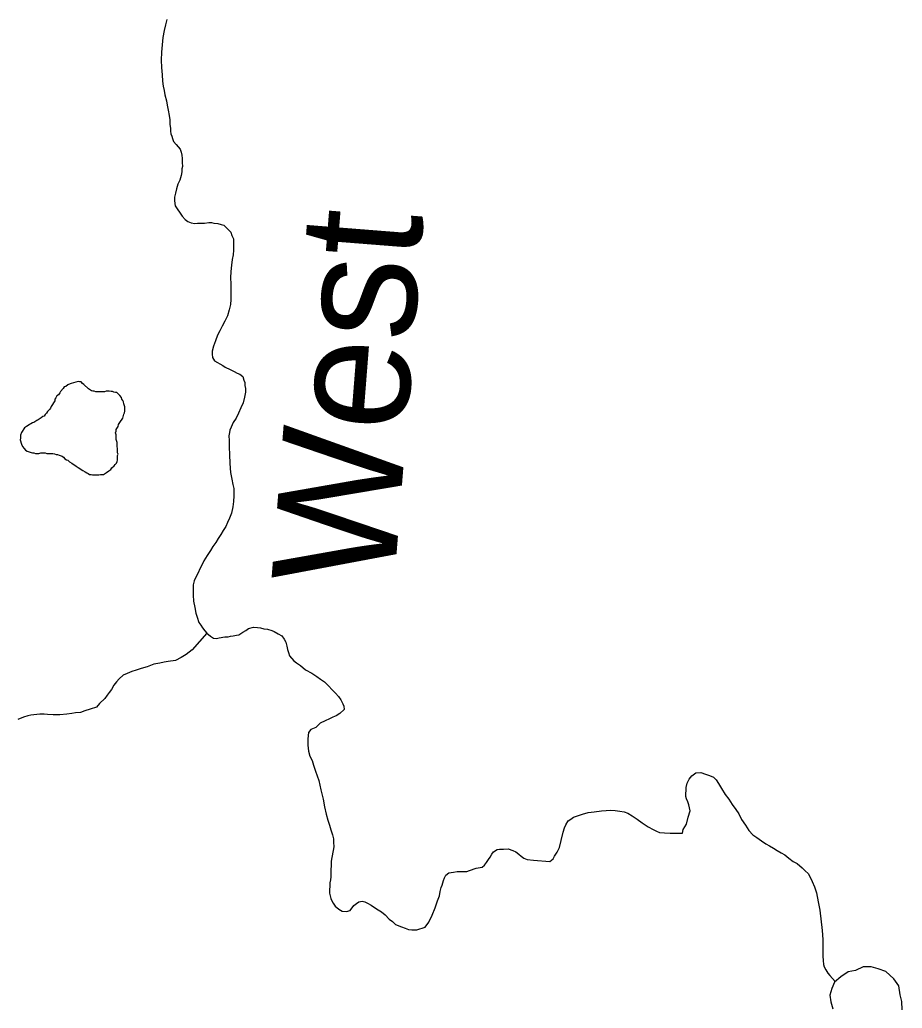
# Model space of a CAD drawing. Extents: x 103424 to 290657, y 38711 to 110967.
# Drawn here: x 153198 to 156819, y 72783 to 76839 of the extents above; entities that cross this region are included whole.
import ezdxf

# ---------------------------------------------------------------- set-up
doc = ezdxf.new("R2010")
doc.units = 0
for name, color, linetype in [('GM_X_Minor_Lake', 7, 'Continuous'), ('GM_X_Minor_River', 7, 'Continuous'), ('GM_X_Minor_River_Text', 7, 'Continuous')]:
    doc.layers.add(name, color=color, linetype=linetype)

msp = doc.modelspace()

# ---------------------------------------------------------------- linework, layer by layer
at = {"layer": 'GM_X_Minor_Lake'}
for points in [[(153205.7, 75146), (153201.7, 75133.9), (153201.7, 75121.8), (153199.7, 75115.8), (153205.8, 75097.6), (153209.9, 75087.5), (153216, 75079.4), (153222, 75073.4), (153228.1, 75069.4), (153236.2, 75065.4), (153244.3, 75063.4), (153250.3, 75061.4), (153256.4, 75061.4), (153262.4, 75059.4), (153276.6, 75059.5), (153284.6, 75061.5), (153302.8, 75061.6), (153308.9, 75059.6), (153314.9, 75059.6), (153333.1, 75059.7), (153341.2, 75057.7), (153347.2, 75055.7), (153353.3, 75055.7), (153359.3, 75051.7), (153371.5, 75047.7), (153377.5, 75043.7), (153383.6, 75037.6), (153389.7, 75033.6), (153395.7, 75031.6), (153401.8, 75025.6), (153411.9, 75019.5), (153430.1, 75007.5), (153438.2, 75001.5), (153456.4, 74989.4), (153466.5, 74983.4), (153472.6, 74979.4), (153478.6, 74977.4), (153484.7, 74973.3), (153490.7, 74973.4), (153496.8, 74971.4), (153502.9, 74971.4), (153508.9, 74971.4), (153523, 74971.4), (153529.1, 74973.5), (153541.2, 74973.5), (153553.3, 74981.6), (153563.4, 74987.7), (153571.4, 74993.8), (153575.4, 74999.9), (153585.5, 75008), (153589.5, 75014.1), (153595.6, 75020.2), (153597.6, 75026.2), (153599.6, 75032.3), (153599.5, 75050.5), (153601.5, 75056.5), (153599.5, 75062.6), (153599.5, 75080.8), (153597.4, 75086.8), (153597.4, 75105), (153593.3, 75117.1), (153593.3, 75123.1), (153593.2, 75135.3), (153591.2, 75143.3), (153593.2, 75151.4), (153593.2, 75157.5), (153601.2, 75169.6), (153603.2, 75177.7), (153609.3, 75185.8), (153621.3, 75204), (153625.3, 75220.2), (153627.3, 75226.3), (153629.3, 75232.3), (153629.3, 75250.5), (153625.2, 75262.6), (153623.2, 75270.7), (153621.1, 75276.7), (153617.1, 75282.8), (153615, 75288.8), (153609, 75296.9), (153596.8, 75308.9), (153590.8, 75308.9), (153584.7, 75310.9), (153578.7, 75312.9), (153572.6, 75312.9), (153564.5, 75314.9), (153552.4, 75314.8), (153546.4, 75312.8), (153510, 75312.7), (153504, 75314.7), (153497.9, 75314.7), (153491.9, 75316.7), (153479.7, 75324.7), (153461.5, 75342.8), (153455.4, 75346.8), (153449.4, 75352.9), (153443.3, 75352.9), (153437.3, 75354.8), (153419.1, 75348.7), (153409, 75346.7), (153398.5, 75341.8)], [(153398.5, 75341.8), (153394.9, 75340.6), (153386.9, 75334.5), (153380.8, 75332.4), (153376.8, 75326.4), (153364.7, 75314.2), (153362.7, 75308.2), (153356.7, 75300), (153350.6, 75296), (153346.6, 75287.9), (153342.6, 75281.8), (153342.6, 75275.8), (153326.5, 75251.5), (153324.5, 75245.4), (153320.5, 75239.3), (153312.5, 75231.2), (153308.4, 75225.2), (153302.4, 75219.1), (153298.4, 75213), (153292.3, 75211), (153286.3, 75204.9), (153274.2, 75196.8), (153268.1, 75194.7), (153256.1, 75186.6), (153250, 75184.6), (153244, 75180.5), (153237.9, 75178.5), (153231.9, 75174.4), (153225.8, 75170.4), (153217.8, 75164.3), (153205.7, 75146)], [(156819.1, 72776.2), (156817, 72810.5), (156810.8, 72838.7), (156804.6, 72875), (156784.4, 72903.1), (156752, 72933.2), (156719.7, 72945.2), (156691.5, 72953.1), (156659.2, 72952.9), (156627, 72938.6), (156596.8, 72932.4), (156566.7, 72912), (156540.6, 72889.7), (156530.6, 72863.4), (156522.6, 72837.1), (156526.8, 72808.9), (156534.9, 72780.7)]]:
    msp.add_lwpolyline(points, dxfattribs=at)
at = {"layer": 'GM_X_Minor_River'}
for points in [[(153802, 76839.7), (153796.4, 76817.4), (153790.7, 76795.1), (153785.2, 76766.7), (153781.7, 76736.3), (153780.2, 76706), (153778.8, 76673.6), (153779.3, 76643.3), (153781.9, 76613.1), (153784.4, 76586.9), (153786.8, 76566.7), (153791.1, 76548.6), (153793.5, 76530.5), (153799.9, 76506.3), (153802.3, 76488.2), (153806.7, 76468.1), (153811.1, 76445.9), (153813.4, 76427.8), (153813.8, 76409.6), (153816.1, 76393.5), (153816.3, 76381.4), (153818.5, 76371.3), (153822.7, 76361.3), (153824.9, 76351.2), (153829.2, 76339.2), (153839.5, 76327.3), (153847.7, 76317.3), (153856, 76307.3), (153860.2, 76295.3), (153862.5, 76283.2), (153864.7, 76269.1), (153865, 76253), (153865.3, 76236.8), (153863.5, 76226.7), (153863.7, 76214.6), (153859.9, 76200.4), (153854.2, 76180), (153846.4, 76163.7), (153840.7, 76145.5), (153837, 76127.2), (153833.2, 76111), (153833.5, 76096.8), (153833.7, 76084.7), (153835.9, 76074.7), (153864.9, 76032.8), (153877.3, 76018.8), (153887.5, 76011), (153901.7, 76005.1), (153915.9, 76003.4), (153928, 76003.6), (153942.1, 76003.8), (153956.2, 76004.1), (153974.3, 76006.5), (153984.4, 76006.6), (153994.5, 76004.8), (154010.7, 76003.1), (154024.9, 75999.3), (154035.1, 75995.4), (154053.6, 75977.6), (154063.8, 75967.7), (154068.1, 75953.6), (154074.4, 75939.6), (154074.7, 75923.4), (154075, 75907.2), (154075.2, 75893.1), (154073.5, 75874.9), (154069.9, 75854.6), (154066.2, 75832.3), (154064.7, 75806), (154063.1, 75779.8), (154063.6, 75755.5), (154063.9, 75735.3), (154064.4, 75709.1), (154064.7, 75690.9), (154063.1, 75670.7), (154057.4, 75648.4), (154049.8, 75624), (154040.1, 75601.6), (154028.4, 75581.2), (154018.6, 75562.8), (154008.8, 75544.4), (154001.2, 75522.1), (153993.5, 75499.7), (153987.8, 75479.4), (153988, 75467.3), (153988.3, 75453.2), (153996.6, 75439.2), (154031.2, 75419.6), (154041.4, 75413.7), (154061.8, 75404), (154078.1, 75396.2)], [(154078.1, 75396.2), (154090.3, 75388.3), (154100.5, 75384.5), (154112.8, 75374.6), (154117.1, 75360.5), (154121.3, 75350.5), (154121.5, 75338.4), (154123.7, 75326.3), (154124, 75310.2), (154120.3, 75289.9), (154114.7, 75267.6), (154105, 75247.2), (154095.3, 75224.8), (154085.5, 75204.4), (154073.8, 75186), (154066, 75167.7), (154060.2, 75155.5), (154058.4, 75145.3), (154056.6, 75131.2), (154056.9, 75113), (154057.4, 75084.7), (154058, 75054.4), (154060.6, 75018.1), (154063.3, 74981.8), (154067.8, 74953.6), (154072.3, 74931.5), (154076.6, 74915.4), (154076.8, 74901.2), (154077.1, 74885.1), (154075.5, 74862.8), (154071.9, 74840.5), (154066.3, 74814.2), (154058.6, 74793.8), (154050.8, 74775.5), (154043.1, 74759.2), (154033.3, 74742.9), (154023.5, 74726.5), (154011.7, 74710.2), (154001.9, 74693.8), (153990, 74677.5), (153980.2, 74661.1), (153966.5, 74640.7), (153952.8, 74618.2), (153913.9, 74536.7), (153910.1, 74520.5), (153908.9, 74478), (153911.3, 74453.8), (153915.8, 74427.7), (153920.3, 74403.5), (153926.6, 74387.5), (153933.1, 74365.3), (153941.3, 74355.4), (153947.6, 74343.4), (153957.9, 74331.4), (153966.1, 74321.5), (153980.5, 74309.6), (153992.7, 74301.8), (154004.9, 74300), (154016.9, 74302.2), (154039.1, 74306.6), (154053.2, 74306.9), (154063.2, 74309.1), (154073.3, 74311.3), (154087.4, 74313.6), (154097.4, 74315.8), (154113.4, 74326.2), (154125.4, 74332.4), (154137.3, 74340.7), (154157.4, 74347.1), (154173.6, 74345.4), (154185.7, 74343.6), (154199.9, 74339.8), (154214, 74338), (154232.3, 74332.3), (154242.5, 74328.5), (154258.8, 74318.7), (154273, 74310.8), (154283.4, 74296.9), (154289.7, 74284.9), (154294, 74268.8), (154296.2, 74254.7), (154300.5, 74242.6), (154304.8, 74228.6), (154323.3, 74208.7), (154333.5, 74200.8), (154349.9, 74189), (154370.4, 74171.2), (154396.9, 74157.5), (154417.3, 74143.7), (154431.6, 74133.9), (154447.9, 74122.1), (154466.4, 74104.2), (154478.8, 74090.3), (154493.1, 74076.4), (154505.5, 74062.5), (154515.8, 74048.5), (154524.2, 74032.5), (154528.4, 74022.5), (154528.7, 74008.4), (154510.8, 73991.9), (154496.8, 73983.5)], [(153966.1, 74321.5), (153904.8, 74253.7), (153880.9, 74235.1), (153861, 74222.6), (153837, 74210.1), (153806.8, 74205.5), (153790.7, 74203.2), (153772.6, 74198.8), (153748.5, 74194.4), (153720.4, 74183.8), (153696.3, 74177.3), (153676.3, 74170.8), (153658.2, 74164.5), (153638.2, 74156), (153622.2, 74149.7), (153606.3, 74135.2), (153594.4, 74122.9), (153584.6, 74108.6), (153574.8, 74090.2), (153564.9, 74077.9), (153557, 74067.7), (153547.2, 74053.4), (153525.4, 74032.8), (153513.5, 74018.4), (153487.5, 74009.9), (153465.4, 74003.4), (153447.3, 73997), (153427.2, 73994.7), (153411.1, 73992.3), (153391, 73990), (153362.8, 73987.4), (153334.5, 73986.9), (153312.3, 73988.6), (153298.1, 73990.3), (153280, 73990), (153255.8, 73987.5), (153243.8, 73985.3), (153231.7, 73983.1), (153213.7, 73976.7), (153189.6, 73968.2)], [(154496.8, 73983.5), (154482.8, 73977.2), (154468.8, 73970.9), (154450.8, 73962.5), (154430.8, 73952.1), (154412.9, 73935.6), (154392.9, 73927.1), (154383, 73914.8), (154379.5, 73888.5), (154379.9, 73862.2), (154382.4, 73838), (154388.8, 73818), (154397.2, 73799.9), (154403.6, 73779.8), (154412.1, 73755.8), (154424.9, 73717.6), (154433.7, 73679.4), (154442.4, 73641.2), (154449, 73608.9), (154455.6, 73578.8), (154462.1, 73554.6), (154468.5, 73534.6), (154474.9, 73514.5), (154481.4, 73494.4), (154485.7, 73478.3), (154485.9, 73464.2), (154486.3, 73446), (154475.2, 73387.2), (154475.5, 73369), (154473.8, 73350.8), (154474.1, 73336.7), (154474.3, 73322.5), (154472.5, 73310.4), (154470.7, 73298.2), (154471, 73286.1), (154469.3, 73265.9), (154469.5, 73255.8), (154471.7, 73243.7), (154473.9, 73233.7), (154478.1, 73223.6), (154484.4, 73213.6), (154492.7, 73201.7), (154507, 73189.8), (154521.2, 73182), (154539.4, 73180.3), (154553.5, 73184.6), (154569.3, 73205.1), (154579.2, 73213.3), (154589.2, 73219.6), (154603.3, 73221.8), (154613.4, 73220), (154625.6, 73214.2), (154639.9, 73206.3), (154654.2, 73196.5), (154668.5, 73186.6), (154682.7, 73178.8), (154697.1, 73166.9), (154713.5, 73149.1), (154727.8, 73139.2), (154740.1, 73127.3), (154764.5, 73117.7), (154778.8, 73111.8), (154793, 73106), (154807.2, 73104.3), (154817.2, 73104.4), (154827.3, 73104.6), (154861.4, 73115.3), (154877.2, 73135.8), (154890.8, 73164.4), (154902.4, 73194.9), (154912, 73223.3), (154919.7, 73243.7), (154923.4, 73261.9), (154927.1, 73278.1), (154931, 73288.3), (154936.7, 73306.6), (154940.5, 73318.8), (154946.4, 73329), (154958.3, 73339.3), (154978.4, 73341.7), (154992.5, 73344), (155006.6, 73344.2), (155018.8, 73344.4), (155032.9, 73344.7), (155042.9, 73348.9), (155071, 73357.5), (155095.1, 73362), (155105.1, 73370.2), (155112.9, 73380.5), (155120.8, 73392.7), (155128.7, 73403), (155134.5, 73415.2), (155142.4, 73425.4), (155156.4, 73433.8), (155166.4, 73436), (155182.6, 73436.2), (155202.7, 73436.6), (155221, 73430.9), (155233.2, 73425), (155245.5, 73415.1), (155255.7, 73407.2)], [(155255.7, 73407.2), (155266, 73399.3), (155280.2, 73393.5), (155306.5, 73390), (155373.2, 73385.1), (155387.1, 73395.5), (155392.9, 73407.7), (155402.7, 73424), (155412.5, 73442.4), (155420.1, 73470.8), (155427.5, 73505.3), (155433.2, 73523.6), (155439.1, 73535.8), (155448.9, 73552.1), (155458.9, 73558.4), (155470.8, 73566.7), (155486.8, 73573), (155506.9, 73579.4), (155531, 73585.9), (155555.2, 73588.4), (155585.3, 73592.9), (155623.6, 73595.7), (155641.8, 73594), (155660, 73592.3), (155678.2, 73588.6), (155692.5, 73582.8), (155710.8, 73573), (155731.2, 73559.2), (155751.7, 73543.4), (155776.2, 73527.7), (155796.6, 73515.9), (155810.8, 73510.1), (155823, 73504.3), (155843.2, 73502.6), (155867.5, 73501), (155889.7, 73501.4), (155907.8, 73501.8), (155917.9, 73501.9), (155919.7, 73516.1), (155933.4, 73538.6), (155941, 73567), (155948.5, 73593.4), (155946.3, 73605.5), (155944.1, 73617.6), (155939.8, 73629.6), (155933.6, 73641.6), (155931.4, 73651.7), (155932.7, 73688.1), (155936.4, 73706.3), (155944.2, 73722.6), (155956.1, 73737), (155972, 73749.4), (155992.2, 73749.7), (156012.4, 73744), (156028.7, 73738.3), (156045, 73730.5), (156055.2, 73720.6), (156065.6, 73704.6), (156078.1, 73684.6), (156092.6, 73660.6), (156107.1, 73640.7), (156121.6, 73618.7), (156136.1, 73598.8), (156148.5, 73580.8), (156159.1, 73556.8), (156175.6, 73534.8), (156190.1, 73512.9), (156206.6, 73495), (156222.9, 73483.2), (156241.3, 73469.4), (156259.7, 73457.6), (156274, 73449.7), (156290.3, 73439.9), (156306.6, 73430.1), (156322.9, 73420.3), (156337.2, 73412.5), (156353.6, 73398.6), (156372, 73384.8), (156388.3, 73377), (156408.8, 73359.2), (156421.1, 73347.3), (156433.4, 73335.4), (156441.7, 73321.4), (156450.1, 73303.4), (156458.6, 73281.3), (156467.1, 73257.2), (156473.8, 73219), (156480.5, 73184.8), (156490, 73102.1), (156492.4, 73084), (156492.7, 73063.8), (156493, 73049.6), (156493.3, 73033.5), (156493.6, 73015.3), (156493.9, 72997.1), (156494.3, 72978.9), (156496.6, 72962.8), (156498.8, 72952.8), (156505, 72940.8), (156513.3, 72926.8), (156521.6, 72916.8)], [(156521.6, 72916.8), (156544.4, 72893)]]:
    msp.add_lwpolyline(points, dxfattribs=at)

# ---------------------------------------------------------------- texts
at = {"layer": 'GM_X_Minor_River_Text'}
msp.add_text('West', height=503.47, rotation=85.493, dxfattribs=at).set_placement((154733.1, 74507.3))

doc.saveas('drawing.dxf')
